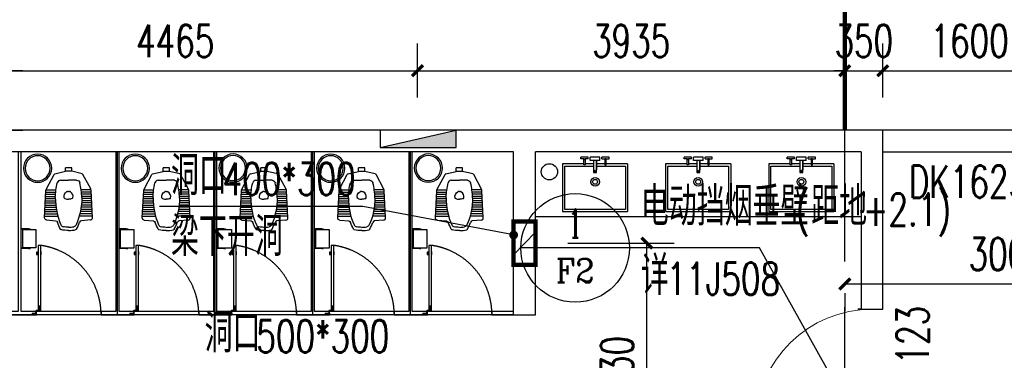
# Model space of a CAD drawing. Extents: x 797781 to 1255204, y 21234 to 1024248.
# Tile 695 of 1056: x 930908 to 939977, y 771862 to 774997. Entities that reach past the tile are written whole.
import ezdxf
from ezdxf.enums import TextEntityAlignment as Align

# ---------------------------------------------------------------- set-up
doc = ezdxf.new("R2010")
doc.units = 0
doc.header["$LTSCALE"] = 1000
doc.header["$MEASUREMENT"] = 0
for name, pattern in [('( Hidden )', [0.375, 0.25, -0.125]), ('230303生产综合楼-平面图_t8$0$DASHED', [0.75, 0.5, -0.25]), ('230303生产综合楼-平面图_t8$0$DOTE', [2.42, 2, -0.2, 0.02, -0.2])]:
    doc.linetypes.add(name, pattern=pattern)
for name, color, linetype in [('230303生产综合楼-平面图_t8$0$00-完成面(垂直面)-JYZS', 43, 'Continuous'), ('230303生产综合楼-平面图_t8$0$00-隔断-JYZS', 54, 'Continuous'), ('230303生产综合楼-平面图_t8$0$DIM_IDEN', 3, 'Continuous'), ('230303生产综合楼-平面图_t8$0$DIM_LEAD', 3, 'Continuous'), ('230303生产综合楼-平面图_t8$0$DOTE', 1, '230303生产综合楼-平面图_t8$0$DOTE'), ('230303生产综合楼-平面图_t8$0$FC-过门石-JYZS', 147, 'Continuous'), ('230303生产综合楼-平面图_t8$0$FF-厨卫具', 44, 'Continuous'), ('230303生产综合楼-平面图_t8$0$FF-厨卫具-JYZS', 44, 'Continuous'), ('230303生产综合楼-平面图_t8$0$FF-门扇-JYZS', 12, 'Continuous'), ('230303生产综合楼-平面图_t8$0$PUB_DIM', 3, 'Continuous'), ('230303生产综合楼-平面图_t8$0$PUB_TEXT', 7, 'Continuous'), ('230303生产综合楼-平面图_t8$0$RC-套线看线-JYZS', 12, 'Continuous'), ('230303生产综合楼-平面图_t8$0$STAIR', 2, 'Continuous'), ('230303生产综合楼-平面图_t8$0$WALL', 40, 'Continuous'), ('230303生产综合楼-平面图_t8$0$WINDOW', 4, 'Continuous'), ('230303生产综合楼-平面图_t8$0$WINDOW_TEXT', 7, 'Continuous'), ('230303生产综合楼-平面图_t8$0$条件', 7, 'Continuous'), ('EQUIP_消火栓', 7, 'Continuous'), ('PUB_DIM', 3, 'Continuous'), ('PUB_TEXT', 7, 'Continuous'), ('VPIPE-消防', 1, 'Continuous'), ('防排烟', 7, 'Continuous')]:
    doc.layers.add(name, color=color, linetype=linetype)
doc.styles.add('230303生产综合楼-平面图_t8$0$_TCH_DIM', font='SIMPLEX', dxfattribs={"bigfont": 'GBCBIG'})
doc.styles.add('230303生产综合楼-平面图_T8$0$_TCH_DIM_T3', font='SIMPLEX', dxfattribs={"width": 0.705882, "bigfont": 'GBCBIG'})
doc.styles.add('230303生产综合楼-平面图_t8$0$_TCH_LABEL', font='COMPLEX', dxfattribs={"bigfont": 'GBCBIG'})
doc.styles.add('230303生产综合楼-平面图_t8$0$_TCH_WINDOW', font='SIMPLEX', dxfattribs={"height": 3.5, "bigfont": 'GBCBIG'})
doc.styles.add('_TCH_DIM_T3', font='SIMPLEX', dxfattribs={"width": 0.705882, "bigfont": 'GBCBIG'})
doc.dimstyles.new('230303生产综合楼-平面图_T8$0$_TCH_ARCH&&100', dxfattribs={"dimtxt": 297.5, "dimasz": 100, "dimexe": 250, "dimexo": 300, "dimgap": 126.25, "dimtad": 1, "dimdec": 0, "dimzin": 0, "dimdsep": 46, "dimtxsty": '230303生产综合楼-平面图_T8$0$_TCH_DIM_T3', "dimblk": '230303生产综合楼-平面图_t8$0$_ArchTick', "dimcen": 0.09, "dimclrt": 7, "dimazin": 2, "dimtfac": 1, "dimtdec": 0, "dimtix": 1, "dimtmove": 2, "dimatfit": 3, "dimfxl": 1, "dimtolj": 1, "dimtzin": 0, "dimarcsym": 0})
doc.dimstyles.new('_TCH_ARCH&&100', dxfattribs={"dimtxt": 297.5, "dimasz": 100, "dimexe": 250, "dimexo": 300, "dimgap": 126.25, "dimtad": 1, "dimdec": 0, "dimzin": 0, "dimdsep": 46, "dimtxsty": '_TCH_DIM_T3', "dimblk": 'ARCHTICK', "dimcen": 0.09, "dimclrt": 7, "dimazin": 2, "dimtfac": 1, "dimtdec": 0, "dimtix": 1, "dimtmove": 2, "dimatfit": 3, "dimfxl": 1, "dimtolj": 1, "dimtzin": 0, "dimarcsym": 0})

# ---------------------------------------------------------------- blocks, each defined once
blk = doc.blocks.new('_ArchTick')
at = {"color": 0, "linetype": 'ByBlock', "const_width": 0.4}
blk.add_lwpolyline([(-0.5, -0.5), (0.5, 0.5)], dxfattribs=at)
blk = doc.blocks.new('*D6739')
at = {"layer": 'Defpoints', "color": 0, "transparency": 16777216}
for p in [(825407.1, 581265.6), (826216.9, 581265.6), (825407.1, 580716)]:
    blk.add_point(p, dxfattribs=at)
at = {"layer": 'PUB_DIM', "color": 0, "lineweight": -2, "transparency": 16777216}
for p, q in [((825707.1, 581265.6), (826466.9, 581265.6)), ((826216.9, 580716), (826216.9, 581265.6)), ((825707.1, 580716), (826466.9, 580716))]:
    blk.add_line(p, q, dxfattribs=at)
at = {"layer": 'PUB_DIM', "color": 0, "lineweight": -2, "transparency": 16777216, "xscale": 100, "yscale": 100, "zscale": 100}
for p, rotation in [((826216.9, 581265.6), 90), ((826216.9, 580716), 270)]:
    blk.add_blockref('_ArchTick', p, dxfattribs=dict(at, rotation=rotation))
at = {"layer": 'PUB_DIM', "color": 7, "transparency": 16777216, "insert": (825941.9, 580963.2), "char_height": 297.5, "attachment_point": 5, "rotation": 90, "style": '_TCH_DIM_T3'}
blk.add_mtext('\\A1;550', dxfattribs=at)
blk = doc.blocks.new('$TwtSys$00000434')
for p, q in [((-0.5, 0.5), (-0.5, -0.5)), ((-0.5, -0.5), (0.5, 0.5)), ((0.5, 0.5), (-0.5, 0.5)), ((0.5, -0.5), (0.5, 0.5)), ((-0.5, -0.5), (0.5, -0.5))]:
    blk.add_line(p, q)
blk.add_solid([(0.5, -0.5), (0.5, 0.5), (-0.5, -0.5)])
blk = doc.blocks.new('230303生产综合楼-平面图_t8$0$10-XHS')
at = {"layer": 'VPIPE-消防'}
blk.add_circle((1064283.3, 569415.6), 75, dxfattribs=at)
at = {"layer": 'EQUIP_消火栓', "xscale": -700, "yscale": -160, "zscale": 700, "rotation": 180.000000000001}
blk.add_blockref('$TwtSys$00000434', (1063073.7, 569719.8), dxfattribs=at)
blk = doc.blocks.new('230303生产综合楼-平面图_t8$0$A$Caa1b75a0')
at = {"layer": '230303生产综合楼-平面图_t8$0$00-隔断-JYZS'}
for points in [[(785, 4349.1), (785, 2880), (650, 2880), (650, 2850), (800, 2850), (950, 2850), (950, 2880), (815, 2880), (815, 4349.1)], [(1685, 4349.1), (1685, 2880), (1550, 2880), (1550, 2850), (1700, 2850), (1850, 2850), (1850, 2880), (1715, 2880), (1715, 4349.1)], [(2585, 4349.1), (2585, 2880), (2450, 2880), (2450, 2850), (2600, 2850), (2750, 2850), (2750, 2880), (2615, 2880), (2615, 4349.1)], [(3485, 4349.1), (3485, 2880), (3350, 2880), (3350, 2850), (3500, 2850), (3650, 2850), (3650, 2880), (3515, 2880), (3515, 4349.1)], [(4385, 4349.1), (4385, 2880), (4250, 2880), (4250, 2850), (4400, 2850), (4550, 2850), (4550, 2880), (4415, 2880), (4415, 4349.1)], [(5350, 2880), (5150, 2880), (5150, 2850), (5350, 2850)]]:
    blk.add_lwpolyline(points, dxfattribs=at)
at = {"layer": '230303生产综合楼-平面图_t8$0$FC-过门石-JYZS'}
for p, q in [((1700, 2850), (1700, 4350)), ((2600, 2850), (2600, 4350)), ((3500, 2850), (3500, 4350)), ((4400, 2850), (4400, 4350)), ((5350, 2850), (-150, 2850))]:
    blk.add_line(p, q, dxfattribs=at)
at = {"layer": '230303生产综合楼-平面图_t8$0$RC-套线看线-JYZS'}
for p, q in [((1550, 2880), (950, 2880)), ((1550, 2850), (950, 2850)), ((2450, 2880), (1850, 2880)), ((2450, 2850), (1850, 2850)), ((3350, 2880), (2750, 2880)), ((3350, 2850), (2750, 2850)), ((4250, 2880), (3650, 2880)), ((4250, 2850), (3650, 2850)), ((5150, 2880), (4550, 2880)), ((5150, 2850), (4550, 2850))]:
    blk.add_line(p, q, dxfattribs=at)
blk = doc.blocks.new('230303生产综合楼-平面图_t8$0$defr')
at = {"layer": '230303生产综合楼-平面图_t8$0$FF-厨卫具-JYZS'}
blk.add_circle((0, 0), 130, dxfattribs=at)
at = {"layer": '230303生产综合楼-平面图_t8$0$FF-厨卫具-JYZS', "color": 251}
blk.add_circle((0, 0), 115, dxfattribs=at)
blk = doc.blocks.new('230303生产综合楼-平面图_t8$0$htjy')
at = {"layer": '230303生产综合楼-平面图_t8$0$FF-门扇-JYZS', "color": 250}
for p, q in [((382769.4, 28863.8), (382720.9, 28863.8)), ((382726.1, 28864.8), (382759.5, 28864.8)), ((382726.1, 28862.8), (382759.5, 28862.8)), ((382736.9, 28863.8), (382738.6, 28864.8)), ((382736.9, 28863.8), (382738.6, 28862.8)), ((382759.5, 28864.8), (382765.4, 28868.2)), ((382759.5, 28862.8), (382765.4, 28859.4)), ((382761.9, 28838.8), (382761.9, 28875.9)), ((382765.4, 28868.2), (382765.4, 28859.4)), ((382766.9, 28875.9), (382766.9, 28843.9)), ((382794.3, 28792.7), (382794.3, 28841.2)), ((382763, 28838.8), (382761.9, 28838.8)), ((382768.4, 28832.2), (382768.4, 28833.3)), ((382768.4, 28832.2), (382805.3, 28832.2)), ((382805.3, 28837.2), (382773.6, 28837.2)), ((382789.9, 28837.2), (382793.3, 28831.3)), ((382793.3, 28831.3), (382793.3, 28797.9)), ((382793.3, 28797.9), (382794.3, 28796.2)), ((382794.3, 28796.2), (382795.3, 28797.9)), ((382795.3, 28831.3), (382798.7, 28837.2)), ((382795.3, 28797.9), (382795.3, 28831.3))]:
    blk.add_line(p, q, dxfattribs=at)
at = {"layer": '230303生产综合楼-平面图_t8$0$FF-门扇-JYZS'}
blk.add_lwpolyline([(382166.9, 28875.9), (382166.9, 28863.9), (382166.9, 28863.9), (382166.9, 28850.9), (382766.9, 28851), (382766.9, 28875.9)], close=True, dxfattribs=at)
at = {"layer": '230303生产综合楼-平面图_t8$0$FF-门扇-JYZS', "color": 251}
for points in [[(382224.5, 28878.9), (382224.5, 28875.9), (382254.5, 28875.9), (382254.5, 28878.9)], [(382224.5, 28847.9), (382224.5, 28850.9), (382254.5, 28850.9), (382254.5, 28847.9)], [(382229.4, 28847), (382229.4, 28837), (382249.5, 28837), (382249.5, 28847)]]:
    blk.add_lwpolyline(points, close=True, dxfattribs=at)
at = {"layer": '230303生产综合楼-平面图_t8$0$FF-门扇-JYZS', "color": 250}
for points in [[(382766.9, 28850.6), (382766.9, 28875.9), (382761.9, 28875.9), (382761.9, 28850.6)], [(382805.3, 28832.2), (382805.3, 28837.2), (382780.3, 28837.2), (382780.3, 28832.2)]]:
    blk.add_lwpolyline(points, close=True, dxfattribs=at)
blk.add_circle((382768.4, 28838.7), 1.73, dxfattribs=at)
at = {"layer": '230303生产综合楼-平面图_t8$0$FF-门扇-JYZS', "color": 250, "linetype": '230303生产综合楼-平面图_t8$0$DASHED', "ltscale": 5}
blk.add_arc((382806.8, 28786.2), 646.1, 91.10422, 172.01824, dxfattribs=at)
at = {"layer": '230303生产综合楼-平面图_t8$0$FF-门扇-JYZS', "color": 250, "extrusion": (0, 0, -1)}
blk.add_arc((-382768.4, 28838.7), 5.4, 270.01702, 196.12867, dxfattribs=at)
blk = doc.blocks.new('230303生产综合楼-平面图_t8$0$台盆')
at = {"layer": '230303生产综合楼-平面图_t8$0$FF-厨卫具'}
for p, q in [((68064.4, -66099.3, 0), (67464.4, -66099.3, 0)), ((67464.4, -66538.3, 0), (67464.4, -66099.3, 0)), ((68064.4, -66538.3, 0), (68064.4, -66099.3, 0)), ((67464.4, -66538.3, 0), (67662.1, -66538.3, 0)), ((67674.5, -66538.3, 0), (67750.7, -66538.3, 0)), ((67720.3, -66569.9, 0), (67750.7, -66569.9, 0)), ((67720.3, -66569.9, 0), (67720.3, -66599, 0)), ((67750.7, -66569.9, 0), (67750.7, -66482.6, 0)), ((67778.6, -66538.3, 0), (67854.4, -66538.3, 0)), ((67778.6, -66569.9, 0), (67809, -66569.9, 0)), ((67809, -66569.9, 0), (67809, -66599, 0)), ((67866.7, -66538.3, 0), (68064.4, -66538.3, 0)), ((67634.8, -66584.5, 0), (67634.8, -66599, 0)), ((67662.1, -66584.5, 0), (67634.8, -66584.5, 0)), ((67634.8, -66599, 0), (67701.8, -66599, 0)), ((67701.8, -66584.5, 0), (67674.5, -66584.5, 0)), ((67701.8, -66584.5, 0), (67701.8, -66599, 0)), ((67720.3, -66599, 0), (67809, -66599, 0)), ((67827.1, -66584.5, 0), (67854.4, -66584.5, 0)), ((67827.1, -66584.5, 0), (67827.1, -66599, 0)), ((67827.1, -66599, 0), (67894.1, -66599, 0)), ((67866.7, -66584.5, 0), (67894.1, -66584.5, 0)), ((67894.1, -66584.5, 0), (67894.1, -66599, 0))]:
    blk.add_line(p, q, dxfattribs=at)
at = {"layer": '230303生产综合楼-平面图_t8$0$FF-厨卫具', "color": 8, "elevation": 0}
blk.add_lwpolyline([(67750.7, -66518.3), (67484.4, -66518.3), (67484.4, -66119.3), (68044.4, -66119.3), (68044.4, -66518.3), (67778.6, -66518.3)], dxfattribs=at)
at = {"layer": '230303生产综合楼-平面图_t8$0$FF-厨卫具', "elevation": 0}
for points in [[(67750.7, -66459.5), (67750.7, -66569.9), (67778.6, -66569.9), (67778.6, -66459.5)], [(67662.1, -66530.1), (67662.1, -66584.5), (67674.5, -66584.5), (67674.5, -66530.1)], [(67866.7, -66530.1), (67866.7, -66584.5), (67854.4, -66584.5), (67854.4, -66530.1)]]:
    blk.add_lwpolyline(points, close=True, dxfattribs=at)
at = {"layer": '230303生产综合楼-平面图_t8$0$FF-厨卫具'}
blk.add_circle((67764.4, -66373.3, 0), 40, dxfattribs=at)
at = {"layer": '230303生产综合楼-平面图_t8$0$FF-厨卫具', "color": 8}
for centre, radius in [((67764.4, -66373.3, 0), 22.5), ((67764.1, -66471.5, 0), 7.98), ((67668.3, -66578.3, 0), 6.17), ((67860.6, -66578.3, 0), 6.17)]:
    blk.add_circle(centre, radius, dxfattribs=at)
blk = doc.blocks.new('230303生产综合楼-平面图_t8$0$ferg')
at = {"layer": '230303生产综合楼-平面图_t8$0$FF-厨卫具-JYZS'}
for p, q in [((70687.6, -64090.1), (70673.4, -64090.1)), ((70673.4, -64090.1), (70673.4, -64095.2)), ((70687.6, -64090.1), (70754.4, -64090.1)), ((70754.4, -64271.1), (70754.4, -64090.1)), ((70673.4, -64266), (70673.4, -64271.1)), ((70687.6, -64271.1), (70673.4, -64271.1)), ((70687.6, -64271.1), (70754.4, -64271.1))]:
    blk.add_line(p, q, dxfattribs=at)
at = {"layer": '230303生产综合楼-平面图_t8$0$FF-厨卫具-JYZS', "color": 251}
for p, q in [((70687.6, -64090.1), (70687.6, -64095.2)), ((70687.6, -64092.7), (70754.4, -64092.7)), ((70687.6, -64266), (70687.6, -64271.1)), ((70687.6, -64268.5), (70754.4, -64268.5))]:
    blk.add_line(p, q, dxfattribs=at)
at = {"layer": '230303生产综合楼-平面图_t8$0$FF-厨卫具-JYZS'}
blk.add_lwpolyline([(70741.8, -64266), (70741.8, -64095.2), (70619.3, -64095.2), (70619.3, -64266)], close=True, dxfattribs=at)
blk = doc.blocks.new('230303生产综合楼-平面图_t8$0$sdsdfsf666')
at = {"color": 0, "linetype": 'ByBlock', "lineweight": -2}
for p, q in [((16794.3, -102965.4), (16794.3, -102932.8)), ((16794.3, -102932.8), (16852.7, -102932.8)), ((16852.7, -102965.4), (16852.7, -102932.8)), ((16619.1, -103128), (16691.4, -102993.8)), ((16698.1, -102988.4), (16794.3, -102965.4)), ((16794.3, -102965.4), (16852.7, -102965.4)), ((16948.9, -102988.4), (16852.7, -102965.4)), ((17027.8, -103128), (16955.6, -102993.8)), ((16748.9, -103047.2), (16823.5, -103047.2)), ((16898.1, -103047.2), (16823.5, -103047.2)), ((16603, -103392.5), (16615.6, -103140.8)), ((17044, -103392.5), (17031.4, -103140.8)), ((16621.1, -103413.4), (16704.6, -103421.5)), ((17025.9, -103413.4), (16942.4, -103421.5))]:
    blk.add_line(p, q, dxfattribs=at)
at = {"color": 250, "linetype": 'ByBlock', "lineweight": -2}
for p, q in [((16612.8, -103195.9), (16702.1, -103195.9)), ((16613.8, -103175.9), (16703.4, -103175.9)), ((16614.8, -103155.9), (16705.3, -103155.9)), ((16616.2, -103135.9), (16707.7, -103135.9)), ((17030.7, -103135.9), (16939.3, -103135.9)), ((17032.1, -103155.9), (16941.7, -103155.9)), ((17033.1, -103175.9), (16943.6, -103175.9)), ((17034.1, -103195.9), (16944.9, -103195.9)), ((16607.9, -103295.9), (16707.8, -103295.9)), ((16608.9, -103275.9), (16705.3, -103275.9)), ((16609.9, -103255.9), (16703.5, -103255.9)), ((16610.8, -103235.9), (16702.2, -103235.9)), ((16611.8, -103215.9), (16701.7, -103215.9)), ((17039.1, -103295.9), (16939.2, -103295.9)), ((17038.1, -103275.9), (16941.7, -103275.9)), ((17037.1, -103255.9), (16943.5, -103255.9)), ((17036.1, -103235.9), (16944.7, -103235.9)), ((17035.1, -103215.9), (16945.3, -103215.9)), ((16603.7, -103378.4), (16725.2, -103378.4)), ((16604.9, -103355.9), (16719.3, -103355.9)), ((16605.9, -103335.9), (16714.8, -103335.9)), ((16606.9, -103315.9), (16711, -103315.9)), ((17043.3, -103378.4), (16921.8, -103378.4)), ((17042.1, -103355.9), (16927.7, -103355.9)), ((17041.1, -103335.9), (16932.2, -103335.9)), ((17040.1, -103315.9), (16936, -103315.9))]:
    blk.add_line(p, q, dxfattribs=at)
at = {"color": 0, "linetype": 'ByBlock', "lineweight": -2}
for centre, radius, start, end in [((16700.4, -102998.1), 10, 103.46523, 154.30632), ((16748.9, -103077.2), 30, 90.00002, 168.42211), ((17332.7, -103207.5), 631.1, 180.00002, 203.41201), ((17001.4, -103142.3), 30, 2.85708, 28.2945), ((16781.1, -103446.3), 30, 203.41201, 259.30555), ((16823.5, -103221.8), 258.5, 270.00002, 280.69449), ((16541.6, -103302.4), 406, 331.31437, 340.95833), ((16944.3, -103441.4), 20, 95.53466, 160.95833), ((17024, -103393.5), 20, 275.53466, 2.85708), ((16758, -103492.5), 10, 208.68566, 256.39927), ((16758, -103492.5), 10, 208.68566, 256.39927), ((16823.5, -103221.8), 288.5, 270.00002, 283.60076)]:
    blk.add_arc(centre, radius, start, end, dxfattribs=at)
at = {"color": 0, "linetype": 'ByBlock', "lineweight": -2, "extrusion": (0, 0, -1)}
for centre, radius, start, end in [((-16946.6, -102998.1), 10, 103.46519, 154.30628), ((-16898.1, -103077.2), 30, 89.99998, 168.42207), ((-16645.6, -103142.3), 30, 2.85704, 28.29446), ((-16314.3, -103207.5), 631.1, 179.99998, 203.41198), ((-16623, -103393.5), 20, 275.53462, 2.85704), ((-16702.7, -103441.4), 20, 95.53462, 160.95829), ((-17105.4, -103302.4), 406, 331.31434, 340.95829), ((-16823.5, -103221.8), 258.5, 269.99998, 280.69445), ((-16865.9, -103446.3), 30, 203.41198, 259.30551), ((-16823.5, -103221.8), 288.5, 269.99998, 283.60073), ((-16889, -103492.5), 10, 208.68563, 256.39924)]:
    blk.add_arc(centre, radius, start, end, dxfattribs=at)
at = {"color": 250, "linetype": 'ByBlock', "lineweight": -2, "extrusion": (0, 0, -1)}
for centre, radius, start, end in [((-16793.3, -103206.7), 10, 289.27643, 347.22037), ((-16814.7, -103160.5), 10, 56.91799, 82.61392), ((-16823.5, -103228.4), 78.5, 89.99998, 97.38604), ((-16823.5, -103120.3), 101.5, 250.72353, 269.99998)]:
    blk.add_arc(centre, radius, start, end, dxfattribs=at)
at = {"color": 250, "linetype": 'ByBlock', "lineweight": -2}
for centre, radius, start, end in [((16823.5, -103228.4), 78.5, 90.00002, 97.38608), ((16832.3, -103160.5), 10, 56.91803, 82.61396), ((16853.7, -103206.7), 10, 289.27647, 347.22041), ((16823.5, -103120.3), 101.5, 250.72357, 270.00002)]:
    blk.add_arc(centre, radius, start, end, dxfattribs=at)
at = {"color": 0, "linetype": 'ByBlock', "lineweight": -2, "extrusion": (0, 0, -1)}
blk.add_ellipse((17601.3, -103232.4), major_axis=(900.1, 0), ratio=0.892183, start_param=3.172566, end_param=3.343665, dxfattribs=at)
at = {"color": 0, "linetype": 'ByBlock', "lineweight": -2}
blk.add_ellipse((16045.7, -103232.4), major_axis=(900.1, 0), ratio=0.892184, start_param=0.030974, end_param=0.202073, dxfattribs=at)
at = {"color": 250, "linetype": 'ByBlock', "lineweight": -2, "extrusion": (0, 0, -1)}
blk.add_ellipse((16841.9, -103197), major_axis=(59.8, 0), ratio=0.895051, start_param=2.918547, end_param=4.135, dxfattribs=at)
at = {"color": 250, "linetype": 'ByBlock', "lineweight": -2}
blk.add_ellipse((16805.1, -103197), major_axis=(-59.8, 0), ratio=0.895051, start_param=2.918547, end_param=4.135, dxfattribs=at)
blk = doc.blocks.new('230303生产综合楼-平面图_t8$0$$DorLib2D$00000001')
for p, q in [((0.45, 0.975), (0.5, 0.975)), ((0.45, 0), (0.45, 0.975)), ((0.5, 0), (0.5, 0.975)), ((0.5, 0), (0.45, 0))]:
    blk.add_line(p, q)
at = {"lineweight": 13}
blk.add_arc((0.475, 0), 0.975, 91.46928, 180, dxfattribs=at)
blk = doc.blocks.new('230303生产综合楼-平面图_t8$0$_ArchTick')
at = {"color": 0, "linetype": 'ByBlock', "const_width": 0.3}
blk.add_lwpolyline([(-0.5, -0.5), (0.5, 0.5)], dxfattribs=at)
blk = doc.blocks.new('*D6238')
at = {"layer": '230303生产综合楼-平面图_t8$0$PUB_DIM', "color": 0, "lineweight": -2, "transparency": 16777216}
for p, q in [((756648.3, 188198.9), (756648.3, 188695.4)), ((761113.3, 188198.9), (761113.3, 188695.4)), ((756648.3, 188445.4), (761113.3, 188445.4))]:
    blk.add_line(p, q, dxfattribs=at)
at = {"layer": 'Defpoints', "color": 0, "transparency": 16777216}
for p in [(761113.3, 188445.4), (756648.3, 187898.9), (761113.3, 187898.9)]:
    blk.add_point(p, dxfattribs=at)
at = {"layer": '230303生产综合楼-平面图_t8$0$PUB_DIM', "color": 0, "lineweight": -2, "transparency": 16777216, "xscale": 100, "yscale": 100, "zscale": 100, "rotation": 180}
blk.add_blockref('230303生产综合楼-平面图_t8$0$_ArchTick', (756648.3, 188445.4), dxfattribs=at)
at = {"layer": '230303生产综合楼-平面图_t8$0$PUB_DIM', "color": 0, "lineweight": -2, "transparency": 16777216, "xscale": 100, "yscale": 100, "zscale": 100}
blk.add_blockref('230303生产综合楼-平面图_t8$0$_ArchTick', (761113.3, 188445.4), dxfattribs=at)
at = {"layer": '230303生产综合楼-平面图_t8$0$PUB_DIM', "color": 7, "transparency": 16777216, "insert": (758880.8, 188720.4), "char_height": 297.5, "attachment_point": 5, "style": '230303生产综合楼-平面图_T8$0$_TCH_DIM_T3'}
blk.add_mtext('\\A1;4465', dxfattribs=at)
blk = doc.blocks.new('*D6239')
at = {"layer": '230303生产综合楼-平面图_t8$0$PUB_DIM', "color": 0, "lineweight": -2, "transparency": 16777216}
for p, q in [((761113.3, 188198.9), (761113.3, 188695.4)), ((765048.3, 188198.9), (765048.3, 188695.4)), ((761113.3, 188445.4), (765048.3, 188445.4))]:
    blk.add_line(p, q, dxfattribs=at)
at = {"layer": 'Defpoints', "color": 0, "transparency": 16777216}
for p in [(765048.3, 188445.4), (761113.3, 187898.9), (765048.3, 187898.9)]:
    blk.add_point(p, dxfattribs=at)
at = {"layer": '230303生产综合楼-平面图_t8$0$PUB_DIM', "color": 0, "lineweight": -2, "transparency": 16777216, "xscale": 100, "yscale": 100, "zscale": 100, "rotation": 180}
blk.add_blockref('230303生产综合楼-平面图_t8$0$_ArchTick', (761113.3, 188445.4), dxfattribs=at)
at = {"layer": '230303生产综合楼-平面图_t8$0$PUB_DIM', "color": 0, "lineweight": -2, "transparency": 16777216, "xscale": 100, "yscale": 100, "zscale": 100}
blk.add_blockref('230303生产综合楼-平面图_t8$0$_ArchTick', (765048.3, 188445.4), dxfattribs=at)
at = {"layer": '230303生产综合楼-平面图_t8$0$PUB_DIM', "color": 7, "transparency": 16777216, "insert": (763080.8, 188720.4), "char_height": 297.5, "attachment_point": 5, "style": '230303生产综合楼-平面图_T8$0$_TCH_DIM_T3'}
blk.add_mtext('\\A1;3935', dxfattribs=at)
blk = doc.blocks.new('*D6240')
at = {"layer": '230303生产综合楼-平面图_t8$0$PUB_DIM', "color": 0, "lineweight": -2, "transparency": 16777216}
for p, q in [((765048.3, 188198.9), (765048.3, 188695.4)), ((765398.3, 188198.9), (765398.3, 188695.4)), ((765048.3, 188445.4), (764948.3, 188445.4)), ((765048.3, 188445.4), (765398.3, 188445.4)), ((765398.3, 188445.4), (765498.3, 188445.4))]:
    blk.add_line(p, q, dxfattribs=at)
at = {"layer": 'Defpoints', "color": 0, "transparency": 16777216}
for p in [(765398.3, 188445.4), (765048.3, 187898.9), (765398.3, 187898.9)]:
    blk.add_point(p, dxfattribs=at)
at = {"layer": '230303生产综合楼-平面图_t8$0$PUB_DIM', "color": 0, "lineweight": -2, "transparency": 16777216, "xscale": 100, "yscale": 100, "zscale": 100}
blk.add_blockref('230303生产综合楼-平面图_t8$0$_ArchTick', (765048.3, 188445.4), dxfattribs=at)
at = {"layer": '230303生产综合楼-平面图_t8$0$PUB_DIM', "color": 0, "lineweight": -2, "transparency": 16777216, "xscale": 100, "yscale": 100, "zscale": 100, "rotation": 180}
blk.add_blockref('230303生产综合楼-平面图_t8$0$_ArchTick', (765398.3, 188445.4), dxfattribs=at)
at = {"layer": '230303生产综合楼-平面图_t8$0$PUB_DIM', "color": 7, "transparency": 16777216, "insert": (765223.3, 188720.4), "char_height": 297.5, "attachment_point": 5, "style": '230303生产综合楼-平面图_T8$0$_TCH_DIM_T3'}
blk.add_mtext('\\A1;350', dxfattribs=at)
blk = doc.blocks.new('*D6241')
at = {"layer": '230303生产综合楼-平面图_t8$0$PUB_DIM', "color": 0, "lineweight": -2, "transparency": 16777216}
for p, q in [((765398.3, 188198.9), (765398.3, 188695.4)), ((766998.3, 188198.9), (766998.3, 188695.4)), ((765398.3, 188445.4), (766998.3, 188445.4))]:
    blk.add_line(p, q, dxfattribs=at)
at = {"layer": 'Defpoints', "color": 0, "transparency": 16777216}
for p in [(766998.3, 188445.4), (765398.3, 187898.9), (766998.3, 187898.9)]:
    blk.add_point(p, dxfattribs=at)
at = {"layer": '230303生产综合楼-平面图_t8$0$PUB_DIM', "color": 0, "lineweight": -2, "transparency": 16777216, "xscale": 100, "yscale": 100, "zscale": 100, "rotation": 180}
blk.add_blockref('230303生产综合楼-平面图_t8$0$_ArchTick', (765398.3, 188445.4), dxfattribs=at)
at = {"layer": '230303生产综合楼-平面图_t8$0$PUB_DIM', "color": 0, "lineweight": -2, "transparency": 16777216, "xscale": 100, "yscale": 100, "zscale": 100}
blk.add_blockref('230303生产综合楼-平面图_t8$0$_ArchTick', (766998.3, 188445.4), dxfattribs=at)
at = {"layer": '230303生产综合楼-平面图_t8$0$PUB_DIM', "color": 7, "transparency": 16777216, "insert": (766198.3, 188720.4), "char_height": 297.5, "attachment_point": 5, "style": '230303生产综合楼-平面图_T8$0$_TCH_DIM_T3'}
blk.add_mtext('\\A1;1600', dxfattribs=at)
blk = doc.blocks.new('*D6256')
at = {"layer": '230303生产综合楼-平面图_t8$0$PUB_DIM', "color": 0, "lineweight": -2, "transparency": 16777216}
for p, q in [((762498.3, 186858.5), (763475.8, 186858.5)), ((763225.8, 184428.5), (763225.8, 186858.5)), ((762498.3, 184428.5), (763475.8, 184428.5))]:
    blk.add_line(p, q, dxfattribs=at)
at = {"layer": 'Defpoints', "color": 0, "transparency": 16777216}
for p in [(762198.3, 186858.5), (763225.8, 186858.5), (762198.3, 184428.5)]:
    blk.add_point(p, dxfattribs=at)
at = {"layer": '230303生产综合楼-平面图_t8$0$PUB_DIM', "color": 0, "lineweight": -2, "transparency": 16777216, "xscale": 100, "yscale": 100, "zscale": 100}
for p, rotation in [((763225.8, 186858.5), 89.99973592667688), ((763225.8, 184428.5), 269.9997359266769)]:
    blk.add_blockref('230303生产综合楼-平面图_t8$0$_ArchTick', p, dxfattribs=dict(at, rotation=rotation))
at = {"layer": '230303生产综合楼-平面图_t8$0$PUB_DIM', "color": 7, "transparency": 16777216, "insert": (762950.8, 185643.5), "char_height": 297.5, "attachment_point": 5, "rotation": 89.99974, "style": '230303生产综合楼-平面图_T8$0$_TCH_DIM_T3'}
blk.add_mtext('\\A1;2430', dxfattribs=at)
blk = doc.blocks.new('*D6258')
at = {"layer": '230303生产综合楼-平面图_t8$0$PUB_DIM', "color": 0, "lineweight": -2, "transparency": 16777216}
for p, q in [((765048.3, 186482.7), (768048.3, 186482.7)), ((765048.3, 186398.9), (765048.3, 186232.7)), ((768048.3, 186398.9), (768048.3, 186232.7))]:
    blk.add_line(p, q, dxfattribs=at)
at = {"layer": 'Defpoints', "color": 0, "transparency": 16777216}
for p in [(765048.3, 186698.9), (768048.3, 186698.9), (768048.3, 186482.7)]:
    blk.add_point(p, dxfattribs=at)
at = {"layer": '230303生产综合楼-平面图_t8$0$PUB_DIM', "color": 0, "lineweight": -2, "transparency": 16777216, "xscale": 100, "yscale": 100, "zscale": 100, "rotation": 180}
blk.add_blockref('230303生产综合楼-平面图_t8$0$_ArchTick', (765048.3, 186482.7), dxfattribs=at)
at = {"layer": '230303生产综合楼-平面图_t8$0$PUB_DIM', "color": 0, "lineweight": -2, "transparency": 16777216, "xscale": 100, "yscale": 100, "zscale": 100}
blk.add_blockref('230303生产综合楼-平面图_t8$0$_ArchTick', (768048.3, 186482.7), dxfattribs=at)
at = {"layer": '230303生产综合楼-平面图_t8$0$PUB_DIM', "color": 7, "transparency": 16777216, "insert": (766548.3, 186757.7), "char_height": 297.5, "attachment_point": 5, "style": '230303生产综合楼-平面图_T8$0$_TCH_DIM_T3'}
blk.add_mtext('\\A1;3000', dxfattribs=at)
blk = doc.blocks.new('6-8FQD')
at = {"layer": 'PUB_DIM'}
dim = blk.add_linear_dim(base=(826216.9, 581265.6), p1=(825407.1, 580716), p2=(825407.1, 581265.6), angle=90, dimstyle='_TCH_ARCH&&100', dxfattribs=at)
dim.commit()
dim.dimension.update_dxf_attribs({"geometry": '*D6739', "text_midpoint": (825941.9, 580963.2), "dimtype": 161})
blk = doc.blocks.new('230303生产综合楼-平面图_t8$0$WSJ-1')
at = {"layer": '230303生产综合楼-平面图_t8$0$00-完成面(垂直面)-JYZS'}
blk.add_lwpolyline([(765198.3, 186248.9), (765168.3, 186248.9)], dxfattribs=at)
at = {"layer": '230303生产综合楼-平面图_t8$0$DIM_LEAD'}
for p, q in [((760608.4, 187195.8), (758736.7, 187195.8)), ((761998.3, 186933.5), (760608.4, 187195.8)), ((761998.3, 186933.5), (760608.4, 187195.8)), ((761998.3, 186933.5), (760608.4, 187195.8))]:
    blk.add_line(p, q, dxfattribs=at)
at = {"layer": '230303生产综合楼-平面图_t8$0$DIM_LEAD', "const_width": 40}
blk.add_lwpolyline([(762018, 186929.8, 1), (761978.7, 186937.2, 1)], format="xyb", close=True, dxfattribs=at)
blk.add_lwpolyline([(762018, 186929.8, 1), (761978.7, 186937.2, 1)], format="xyb", close=True, dxfattribs=at)
blk.add_lwpolyline([(762018, 186929.8, 1), (761978.7, 186937.2, 1)], format="xyb", close=True, dxfattribs=at)
at = {"layer": '230303生产综合楼-平面图_t8$0$FF-厨卫具-JYZS'}
blk.add_line((765198.3, 187098.9), (762198.3, 187098.9), dxfattribs=at)
at = {"layer": '230303生产综合楼-平面图_t8$0$WALL'}
for p, q in [((762098.3, 187898.9), (756298.3, 187898.9)), ((765298.3, 187898.9), (762098.3, 187898.9)), ((765398.3, 187898.9), (765298.3, 187898.9)), ((765398.3, 187698.9), (765398.3, 187898.9)), ((761998.3, 187698.9), (756498.3, 187698.9)), ((761998.3, 186198.9), (761998.3, 187698.9)), ((762198.3, 186198.9), (762198.3, 187698.9)), ((765198.3, 187698.9), (762198.3, 187698.9)), ((765198.3, 187698.9), (765198.3, 186248.9)), ((765398.3, 186248.9), (765398.3, 187698.9)), ((761998.3, 186198.9), (762198.3, 186198.9)), ((765198.3, 186248.9), (765398.3, 186248.9))]:
    blk.add_line(p, q, dxfattribs=at)
at = {"layer": '230303生产综合楼-平面图_t8$0$WINDOW'}
for p, q in [((766998.3, 187898.9), (765398.3, 187898.9)), ((765398.3, 187698.9), (766998.3, 187698.9))]:
    blk.add_line(p, q, dxfattribs=at)
at = {"layer": '230303生产综合楼-平面图_t8$0$条件', "color": 6, "const_width": 40, "elevation": 3050}
blk.add_lwpolyline([(761998.3, 187058.5), (761998.3, 186658.5), (762198.3, 186658.5), (762198.3, 187058.5), (761998.3, 187058.5)], dxfattribs=at)
at = {"layer": '230303生产综合楼-平面图_t8$0$条件', "color": 1, "elevation": 3050}
blk.add_lwpolyline([(761998.3, 186749.6), (762198.3, 186958.5)], dxfattribs=at)
blk.add_blockref('230303生产综合楼-平面图_t8$0$A$Caa1b75a0', (756648.3, 183349))
at = {"layer": '230303生产综合楼-平面图_t8$0$FF-厨卫具-JYZS', "xscale": -1, "rotation": 270}
for p in [(757613.3, 187548), (758513.3, 187548), (759413.3, 187548.9), (760313.3, 187548), (761213.3, 187548.9)]:
    blk.add_blockref('230303生产综合楼-平面图_t8$0$defr', p, dxfattribs=at)
at = {"layer": '230303生产综合楼-平面图_t8$0$FF-厨卫具-JYZS', "rotation": 180.0000000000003}
for p in [(830512.7, 121049.7, 0), (831462.7, 121049.7, 0), (832412.7, 121049.7, 0)]:
    blk.add_blockref('230303生产综合楼-平面图_t8$0$台盆', p, dxfattribs=at)
at = {"layer": '230303生产综合楼-平面图_t8$0$FF-厨卫具-JYZS', "xscale": -1}
for name, p in [('230303生产综合楼-平面图_t8$0$sdsdfsf666', (774721.8, 290484.8)), ('230303生产综合楼-平面图_t8$0$sdsdfsf666', (775621.8, 290483.9)), ('230303生产综合楼-平面图_t8$0$sdsdfsf666', (776521.8, 290483.9)), ('230303生产综合楼-平面图_t8$0$sdsdfsf666', (777421.8, 290483.9)), ('230303生产综合楼-平面图_t8$0$sdsdfsf666', (778321.8, 290483.9)), ('230303生产综合楼-平面图_t8$0$ferg', (828217.7, 251079.6)), ('230303生产综合楼-平面图_t8$0$ferg', (829117.7, 251078.6)), ('230303生产综合楼-平面图_t8$0$ferg', (830017.7, 251078.6)), ('230303生产综合楼-平面图_t8$0$ferg', (830917.7, 251078.6)), ('230303生产综合楼-平面图_t8$0$ferg', (831817.7, 251078.6))]:
    blk.add_blockref(name, p, dxfattribs=at)
at = {"layer": '230303生产综合楼-平面图_t8$0$FF-门扇-JYZS', "rotation": 270}
for p in [(728766.1, 569004.2), (729666.1, 569004.2), (730566.1, 569004.2), (731466.1, 569004.2), (732366.1, 569004.2)]:
    blk.add_blockref('230303生产综合楼-平面图_t8$0$htjy', p, dxfattribs=at)
at = {"layer": '230303生产综合楼-平面图_t8$0$WINDOW'}
ref = blk.add_blockref('230303生产综合楼-平面图_t8$0$$DorLib2D$00000001', (765298.3, 185698.9), dxfattribs=dict(at, xscale=-1100, yscale=1100, zscale=200, rotation=90))
ref.add_attrib('A', 'MM1123', (765822.1, 185128.9), dxfattribs={"layer": '230303生产综合楼-平面图_t8$0$WINDOW_TEXT', "ltscale": 2, "height": 297.5, "rotation": 90, "style": '230303生产综合楼-平面图_t8$0$_TCH_WINDOW', "width": 0.705882})
at = {"layer": '230303生产综合楼-平面图_t8$0$PUB_TEXT', "style": '230303生产综合楼-平面图_t8$0$_TCH_DIM'}
for s, p in [('洞口', (758841.7, 187300.8)), ('梁下开洞', (758841.7, 186740.8)), ('洞口', (759151.9, 185852))]:
    blk.add_text(s, height=357.45, dxfattribs=at).set_placement(p)
at = {"layer": '230303生产综合楼-平面图_t8$0$PUB_TEXT', "style": '230303生产综合楼-平面图_t8$0$_TCH_DIM', "width": 0.705882}
for s, p in [('400*300', (759318.3, 187300.8)), ('500*300', (759628.5, 185852))]:
    blk.add_text(s, height=297.5, dxfattribs=at).set_placement(p)
at = {"layer": '230303生产综合楼-平面图_t8$0$WINDOW_TEXT', "style": '230303生产综合楼-平面图_t8$0$_TCH_WINDOW', "width": 0.705882}
blk.add_text('DK1623', height=297.5, dxfattribs=at).set_placement((765638.3, 187275.2))
at = {"layer": '230303生产综合楼-平面图_t8$0$PUB_DIM'}
for p1, p2, distance, picture, middle in [((756648.3, 187898.9), (761113.3, 187898.9), 546.5, '*D6238', (758880.8, 188720.4)), ((761113.3, 187898.9), (765048.3, 187898.9), 546.5, '*D6239', (763080.8, 188720.4)), ((765048.3, 187898.9), (765398.3, 187898.9), 546.5, '*D6240', (765223.3, 188720.4)), ((765398.3, 187898.9), (766998.3, 187898.9), 546.5, '*D6241', (766198.3, 188720.4)), ((765048.3, 186698.9), (768048.3, 186698.9), -216.3, '*D6258', (766548.3, 186757.7)), ((762198.3, 184428.5), (762198.3, 186858.5), -1027.5, '*D6256', (762950.8, 185643.5))]:
    dim = blk.add_aligned_dim(p1=p1, p2=p2, distance=distance, dimstyle='230303生产综合楼-平面图_T8$0$_TCH_ARCH&&100', dxfattribs=at)
    dim.commit()
    dim.dimension.update_dxf_attribs({"geometry": picture, "text_midpoint": middle})

msp = doc.modelspace()

# ---------------------------------------------------------------- linework, layer by layer
at = {"layer": '230303生产综合楼-平面图_t8$0$DIM_IDEN'}
for p, q in [((936524.4, 772896.5), (935524.4, 772896.5)), ((937722.7, 772896.5), (936524.4, 772896.5)), ((939619, 769501.7), (937722.7, 772896.5))]:
    msp.add_line(p, q, dxfattribs=at)
msp.add_circle((936024.4, 772896.5), 500, dxfattribs=at)
at = {"layer": '230303生产综合楼-平面图_t8$0$DOTE'}
msp.add_line((938508, 755831.3), (938508, 783831.3), dxfattribs=at)
at = {"layer": '防排烟', "color": 1, "linetype": '( Hidden )', "const_width": 40}
msp.add_lwpolyline([(938508, 776381), (938508, 773988.8)], dxfattribs=at)

# ---------------------------------------------------------------- block references
for name, p in [('230303生产综合楼-平面图_t8$0$10-XHS', (-128495.7, 204181.5)), ('6-8FQD', (104470.9, 193265.3))]:
    msp.add_blockref(name, p)
at = {"layer": '230303生产综合楼-平面图_t8$0$STAIR'}
msp.add_blockref('230303生产综合楼-平面图_t8$0$WSJ-1', (173459.7, 586082.4), dxfattribs=at)

# ---------------------------------------------------------------- texts
at = {"layer": 'PUB_TEXT', "style": '230303生产综合楼-平面图_t8$0$_TCH_DIM'}
for s, height, p in [('电动挡烟垂壁', 357.45, (936629.4, 773100.7)), ('距地', 357.45, (938199.2, 773100.7)), ('详', 357.4, (936629.4, 772463.9))]:
    msp.add_text(s, height=height, dxfattribs=at).set_placement(p)
at = {"layer": 'PUB_TEXT', "style": '230303生产综合楼-平面图_t8$0$_TCH_DIM', "width": 0.705882}
for s, p in [('(', (938059.2, 773100.7)), ('+2.1)', (938675.8, 773100.7)), ('11J508', (936867.7, 772463.9))]:
    msp.add_text(s, height=297.5, dxfattribs=at).set_placement(p)
at = {"layer": 'PUB_TEXT', "style": '230303生产综合楼-平面图_t8$0$_TCH_LABEL'}
for s, height, p, p2 in [('1', 267.7, (935967, 772988.1), (936081.8, 772988.1)), ('F2', 219.66, (935846.6, 772577.8), (936202.2, 772577.8))]:
    msp.add_text(s, height=height, dxfattribs=at).set_placement(p, p2, align=Align.FIT)

doc.saveas('drawing.dxf')
